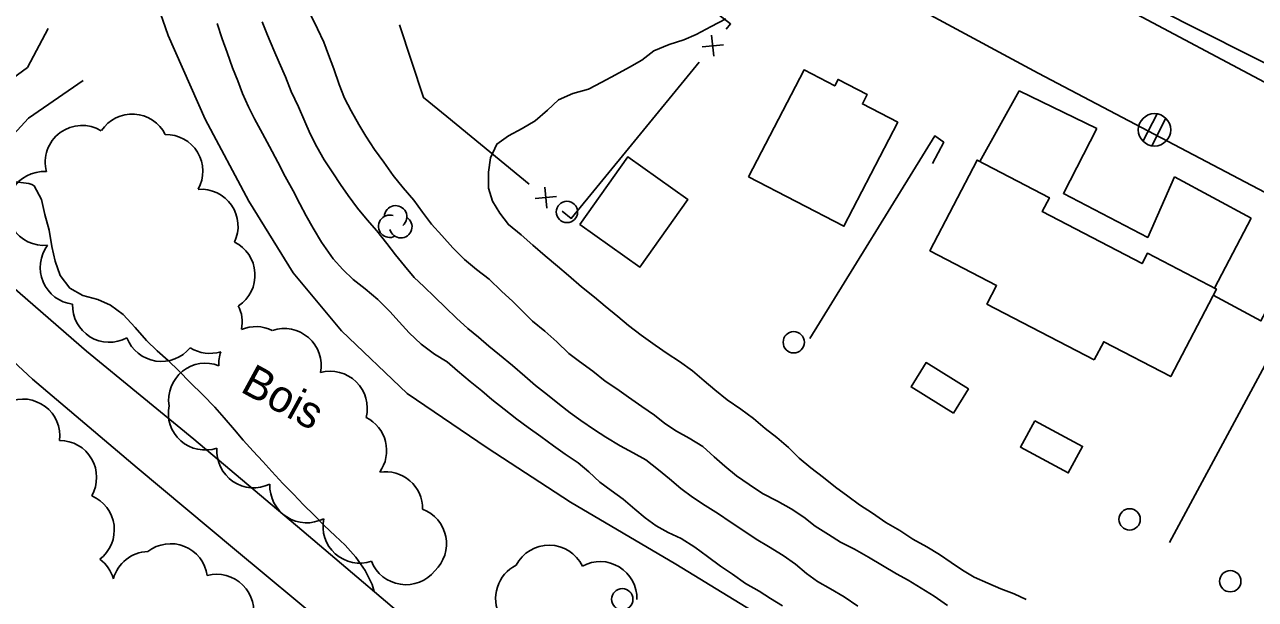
# Model space of a CAD drawing. Extents: x 219136 to 222520, y 5421589 to 5424530.
# Drawn here: x 220259.5 to 220374.8, y 5423671.8 to 5423725.6 of the extents above; entities that cross this region are included whole.
import ezdxf

# ---------------------------------------------------------------- set-up
doc = ezdxf.new("R2010")
doc.units = 0
for name, color, linetype in [('Level 1', 7, 'Continuous'), ('Level 19', 7, 'Continuous'), ('Level 2', 7, 'Continuous'), ('Level 21', 7, 'Continuous'), ('Level 22', 7, 'Continuous'), ('Level 31', 7, 'Continuous'), ('Level 36', 7, 'Continuous'), ('Level 37', 7, 'Continuous'), ('Level 44', 7, 'Continuous')]:
    doc.layers.add(name, color=color, linetype=linetype)

msp = doc.modelspace()

# ---------------------------------------------------------------- linework, layer by layer
at = {"layer": 'Level 1'}
for points in [[(220286.25, 5423726.58), (220286.92, 5423725.24), (220287.49, 5423723.99), (220287.95, 5423722.79), (220288.45, 5423721.49), (220288.94, 5423720.02), (220289.44, 5423718.73), (220290.06, 5423717.55), (220290.77, 5423716.25), (220291.44, 5423715.16), (220292.26, 5423713.93), (220293.13, 5423712.73), (220294, 5423711.49), (220294.93, 5423710.32), (220295.93, 5423709.16), (220296.75, 5423708.03), (220297.61, 5423706.93), (220298.58, 5423705.85), (220299.61, 5423704.7), (220300.68, 5423703.61), (220301.83, 5423702.68), (220303, 5423701.75), (220304.16, 5423700.64), (220305.21, 5423699.66), (220306.18, 5423698.71), (220307.08, 5423697.82), (220308.22, 5423696.9), (220309.35, 5423695.88), (220310.46, 5423694.81), (220311.48, 5423694.05), (220312.71, 5423693.14), (220313.88, 5423692.21), (220314.98, 5423691.48), (220316.08, 5423690.7), (220317.33, 5423689.84), (220318.5, 5423689.03), (220319.48, 5423688.24), (220320.55, 5423687.52), (220321.76, 5423686.87), (220323.02, 5423686.09), (220324.11, 5423685.12), (220325.09, 5423684.23), (220326.2, 5423683.33), (220327.37, 5423682.51), (220328.62, 5423681.69), (220330.02, 5423680.97), (220331.3, 5423680.25), (220332.5, 5423679.47), (220333.58, 5423678.62), (220334.82, 5423677.83), (220335.93, 5423677.12), (220337.24, 5423676.46), (220338.58, 5423675.71), (220339.89, 5423674.93), (220341.18, 5423674.14), (220342.29, 5423673.56), (220343.51, 5423672.8), (220344.71, 5423672.07)], [(220344.71, 5423672.07), (220345.96, 5423671.18)]]:
    msp.add_lwpolyline(points, dxfattribs=at)
at = {"layer": 'Level 19'}
for points in [[(220202.1, 5423700.3), (220206.18, 5423702.32), (220212.32, 5423704.2), (220220.67, 5423705.8), (220231.63, 5423708.18), (220240.09, 5423711.09), (220249.41, 5423715.38), (220255.34, 5423718.42), (220259.73, 5423721.61), (220261.67, 5423725.26)], [(220264.95, 5423720.37), (220259.8, 5423716.84), (220255.97, 5423712.71), (220254.12, 5423708.94), (220255.03, 5423704.95), (220257.6, 5423701.67), (220265.26, 5423695.03), (220275.33, 5423686.76), (220285.43, 5423678.24), (220298.03, 5423667.55), (220308.54, 5423657.7), (220318.25, 5423650.18), (220322.45, 5423648.81), (220325.52, 5423649.35)], [(220352.7, 5423719.41), (220349, 5423712.79)], [(220359.96, 5423715.9), (220356.84, 5423709.8), (220364.74, 5423705.67), (220367.25, 5423711.34)], [(220333.06, 5423696.19), (220344.77, 5423715.19), (220345.62, 5423714.59), (220344.57, 5423712.61)], [(220374.43, 5423707.49), (220371, 5423700.92)], [(220311.04, 5423639.1), (220305.79, 5423648.24), (220300.3, 5423656.2), (220294.95, 5423662.15), (220287.84, 5423669.22), (220279.13, 5423676.45), (220270.01, 5423684.09), (220260.19, 5423692.4), (220252.45, 5423699.58), (220247.71, 5423703.48), (220243.53, 5423705.31), (220240.33, 5423705.38), (220235.75, 5423704.46), (220229.88, 5423702.71), (220221.09, 5423699.88), (220215.03, 5423697.75), (220211.43, 5423695.68), (220206.39, 5423692.74)], [(220370.89, 5423700.28), (220375.36, 5423697.85), (220379.4, 5423705.42)]]:
    msp.add_lwpolyline(points, dxfattribs=at)
at = {"layer": 'Level 2'}
for points in [[(220277.49, 5423725.72), (220277.98, 5423724.29), (220278.45, 5423723), (220278.94, 5423721.57), (220279.43, 5423720.35), (220279.89, 5423719.16), (220280.43, 5423717.93), (220281.01, 5423716.78), (220281.74, 5423715.43), (220282.4, 5423714.19), (220283.18, 5423712.72), (220283.89, 5423711.39), (220284.62, 5423710.03), (220285.26, 5423708.82), (220285.86, 5423707.7), (220286.49, 5423706.53), (220287.29, 5423705.23), (220288.39, 5423703.67), (220289.27, 5423702.66), (220290.25, 5423701.74), (220291.38, 5423700.85), (220292.56, 5423699.86), (220293.68, 5423698.75), (220294.58, 5423697.76), (220295.5, 5423696.73), (220296.63, 5423695.66), (220297.89, 5423694.74), (220299.05, 5423694.01), (220300.04, 5423693.16), (220301.21, 5423692.17), (220302.31, 5423691.3)], [(220281.72, 5423725.89), (220282.21, 5423724.63), (220282.8, 5423723.24), (220283.32, 5423722.06), (220283.91, 5423720.74), (220284.45, 5423719.36), (220285.13, 5423717.93), (220285.73, 5423716.53), (220286.22, 5423715.37), (220286.86, 5423714.17), (220287.53, 5423712.96), (220288.35, 5423711.72), (220289.06, 5423710.65), (220289.79, 5423709.6), (220290.65, 5423708.42), (220291.55, 5423707.31)], [(220325.18, 5423726.16), (220323.82, 5423725.43), (220322.41, 5423724.68), (220321.25, 5423724.18), (220319.88, 5423723.76), (220318.45, 5423723.17), (220317.33, 5423722.3), (220316.17, 5423721.63), (220314.86, 5423720.92), (220313.55, 5423720.22), (220312.32, 5423719.58), (220310.85, 5423719.18), (220309.51, 5423718.57), (220308.47, 5423717.61), (220307.31, 5423716.6), (220306.1, 5423715.87), (220304.8, 5423715.19), (220303.73, 5423714.43), (220303.12, 5423713.13), (220302.94, 5423711.8), (220302.93, 5423710.28), (220303.32, 5423709.06), (220304, 5423707.94), (220304.8, 5423706.88), (220306, 5423705.91), (220307.1, 5423704.96), (220308.24, 5423703.94), (220309.41, 5423702.98), (220310.45, 5423702.11), (220311.66, 5423701.05), (220312.87, 5423700.08), (220313.88, 5423699.23), (220315.05, 5423698.27), (220316.06, 5423697.42), (220317.25, 5423696.51)], [(220292.21, 5423672.49), (220292.02, 5423673.15), (220291.37, 5423674.45), (220290.49, 5423675.7), (220289.5, 5423676.82), (220288.55, 5423677.72), (220287.54, 5423678.69), (220286.59, 5423679.66), (220285.61, 5423680.62), (220284.67, 5423681.61), (220283.67, 5423682.62), (220282.62, 5423683.73), (220281.78, 5423684.67), (220280.89, 5423685.63), (220279.95, 5423686.67), (220279.13, 5423687.66), (220278.17, 5423688.78), (220277.27, 5423689.76), (220276.15, 5423690.93), (220274.98, 5423692.07), (220273.9, 5423693.17), (220272.91, 5423694.13), (220271.89, 5423695.04), (220270.88, 5423696.03), (220269.81, 5423697.24), (220268.7, 5423698.45), (220267.49, 5423699.34), (220266.31, 5423699.87), (220264.92, 5423700.22), (220263.69, 5423700.93), (220262.77, 5423702.11), (220262.3, 5423703.44), (220261.99, 5423704.82), (220261.75, 5423706.35), (220261.36, 5423707.82), (220261.03, 5423709.23), (220260.36, 5423710.51), (220260.12, 5423710.64), (220259.85, 5423710.73), (220258.33, 5423710.92)], [(220291.55, 5423707.31), (220292.46, 5423706.28), (220293.41, 5423705.12), (220294.22, 5423704.03), (220295.05, 5423703.01), (220295.97, 5423701.93), (220296.87, 5423701.07), (220297.9, 5423700.08), (220298.9, 5423699.1), (220299.93, 5423698.1), (220301.01, 5423697.15), (220302, 5423696.33), (220302.97, 5423695.49), (220303.96, 5423694.67), (220305.18, 5423693.66), (220306.36, 5423692.66), (220307.36, 5423691.81), (220308.46, 5423690.91), (220309.59, 5423690.01), (220310.6, 5423689.25), (220311.61, 5423688.51), (220312.89, 5423687.63), (220313.95, 5423686.95), (220315.29, 5423686.14), (220316.49, 5423685.49), (220317.68, 5423684.82), (220318.87, 5423683.91), (220319.91, 5423683.05), (220320.98, 5423682.16), (220322.05, 5423681.32), (220323.25, 5423680.55), (220324.49, 5423679.76), (220325.61, 5423679.01), (220326.79, 5423678.23), (220328.02, 5423677.41), (220329.2, 5423676.71), (220330.57, 5423675.87), (220331.72, 5423675.04), (220332.74, 5423674.19), (220333.79, 5423673.44), (220335.01, 5423672.74), (220336.29, 5423671.98), (220337.57, 5423671.13)], [(220317.25, 5423696.51), (220318.56, 5423695.57), (220319.7, 5423694.81), (220320.85, 5423694.06), (220322.07, 5423693.16), (220323.17, 5423692.23), (220324.15, 5423691.4), (220325.32, 5423690.45), (220326.59, 5423689.58), (220327.77, 5423688.71), (220328.87, 5423687.78), (220329.96, 5423686.94), (220331.05, 5423685.99), (220332.07, 5423684.99), (220333.17, 5423684.08), (220334.35, 5423683.17), (220335.47, 5423682.28), (220336.62, 5423681.43), (220337.72, 5423680.61), (220338.94, 5423679.84), (220340.19, 5423678.95), (220341.49, 5423678.2), (220342.73, 5423677.4), (220344.03, 5423676.68), (220345.21, 5423675.97), (220346.33, 5423675.22), (220347.38, 5423674.5), (220348.48, 5423673.85), (220349.74, 5423673.26), (220350.98, 5423672.74), (220352.21, 5423672.29), (220353.36, 5423671.73)], [(220302.31, 5423691.3), (220303.26, 5423690.48), (220304.41, 5423689.59), (220305.6, 5423688.65), (220306.65, 5423687.85), (220307.86, 5423687.01), (220309.02, 5423686.15), (220310.13, 5423685.35), (220311.34, 5423684.54), (220312.34, 5423683.7), (220313.37, 5423682.75), (220314.44, 5423681.97), (220315.57, 5423681.14), (220316.66, 5423680.21), (220317.63, 5423679.39), (220318.65, 5423678.64), (220319.78, 5423678.02), (220321, 5423677.46), (220322.29, 5423676.64), (220323.46, 5423675.78), (220324.7, 5423674.88), (220325.8, 5423674.11), (220327.03, 5423673.25), (220328.33, 5423672.52), (220329.39, 5423671.84), (220330.49, 5423671.14)]]:
    msp.add_lwpolyline(points, dxfattribs=at)
at = {"layer": 'Level 21'}
for points in [[(220362.68, 5423814.15), (220332.84, 5423757.85), (220331.21, 5423754.5), (220330.74, 5423752.63), (220331.07, 5423750.02), (220331.84, 5423747.36), (220333.26, 5423744.43), (220335.1, 5423742.11), (220337.36, 5423740.62), (220380.15, 5423717.86), (220382.03, 5423717.38), (220383.72, 5423717.55), (220385.46, 5423718.3), (220386.94, 5423719.63), (220388.05, 5423721.33), (220416.41, 5423774.78), (220454.01, 5423845.53)], [(220394.53, 5423700), (220354.46, 5423721.08), (220335.51, 5423731.33), (220330.21, 5423734.48), (220327.47, 5423736.76), (220324.83, 5423741.11), (220323.18, 5423745.3), (220322.06, 5423750.88), (220322.89, 5423756.86), (220324.4, 5423761.1), (220326.88, 5423765.93), (220345.71, 5423801.16)], [(220332.39, 5423749.18), (220333.05, 5423746.93), (220335.49, 5423743.58), (220341.45, 5423739.6), (220352.31, 5423734.39), (220365.64, 5423727.11), (220378.36, 5423720.69), (220382.19, 5423719.35), (220384.84, 5423720.25), (220387.02, 5423722.88), (220390.28, 5423729.54)], [(220359.96, 5423715.9), (220352.7, 5423719.41)], [(220374.43, 5423707.49), (220367.25, 5423711.34)]]:
    msp.add_lwpolyline(points, dxfattribs=at)
at = {"layer": 'Level 22'}
msp.add_lwpolyline([(220285.04, 5423798.94), (220281.01, 5423790.74), (220276.59, 5423783.78), (220273.35, 5423777.38), (220270.89, 5423770.39), (220269.27, 5423761.76), (220268.64, 5423750.76), (220268.77, 5423740.65), (220269.79, 5423733.61), (220272.91, 5423724.59), (220276.39, 5423716.75), (220280.47, 5423709.09), (220284.63, 5423702.35), (220289.16, 5423696.92), (220295.33, 5423691.05), (220302.82, 5423685.95), (220310.62, 5423680.88), (220320.5, 5423675.05), (220331.45, 5423668.36)], dxfattribs=at)
at = {"layer": 'Level 31'}
for points in [[(220327.32, 5423711.37), (220332.52, 5423721.37), (220335.4, 5423719.87), (220335.71, 5423720.48), (220338.44, 5423719.06), (220337.99, 5423718.19), (220341.31, 5423716.47), (220336.26, 5423706.73)], [(220311.5, 5423706.88), (220315.99, 5423713.22), (220321.63, 5423709.23), (220317.14, 5423702.89)], [(220359.73, 5423694.19), (220349.67, 5423699.43), (220350.58, 5423701.17), (220344.32, 5423704.43), (220348.75, 5423712.92), (220355.52, 5423709.4), (220354.84, 5423708.11), (220364.21, 5423703.22), (220364.72, 5423704.2), (220371.18, 5423700.83), (220366.9, 5423692.63), (220360.62, 5423695.9)], [(220346.52, 5423689.21), (220342.55, 5423691.67), (220343.96, 5423693.94), (220347.93, 5423691.48)], [(220354.15, 5423688.5), (220358.63, 5423686.09), (220357.29, 5423683.61), (220352.81, 5423686.02)]]:
    msp.add_lwpolyline(points, close=True, dxfattribs=at)
at = {"layer": 'Level 36'}
for p, q in [((220365.62, 5423717.25), (220364.29, 5423714.68)), ((220365.12, 5423714.27), (220366.45, 5423716.84))]:
    msp.add_line(p, q, dxfattribs=at)
for centre, radius in [((220365.38, 5423715.76), 1.52), ((220310.29, 5423708.07), 1), ((220331.56, 5423695.85), 1), ((220363.04, 5423679.25), 1), ((220372.48, 5423673.46), 1), ((220315.48, 5423671.77), 1)]:
    msp.add_circle(centre, radius, dxfattribs=at)
at = {"layer": 'Level 37'}
for p, q in [((220323.86, 5423724.64), (220324.06, 5423722.65)), ((220322.96, 5423723.54), (220324.96, 5423723.74)), ((220308.21, 5423710.4), (220308.41, 5423708.41)), ((220309.31, 5423709.51), (220307.32, 5423709.31))]:
    msp.add_line(p, q, dxfattribs=at)
for points in [[(220318.25, 5423731.42), (220325.64, 5423725.69), (220325.23, 5423725.19)], [(220299.02, 5423717), (220296.85, 5423718.78), (220294.6, 5423725.61)], [(220322.69, 5423722.1), (220316.35, 5423714.36)], [(220306.76, 5423710.67), (220299.02, 5423717)], [(220316.35, 5423714.36), (220310.69, 5423707.46), (220309.86, 5423708.14)], [(220381.17, 5423703.76), (220366.79, 5423677.08)]]:
    msp.add_lwpolyline(points, dxfattribs=at)
at = {"layer": 'Level 44'}
for centre, radius, start, end in [((220269.54, 5423713.78), 3.46, 26.6405, 146.6405), ((220264.84, 5423712.72), 3.46, 58.7145, 194.6299), ((220272.69, 5423711.87), 3.46, 330.9877, 90.9877), ((220261.26, 5423708.39), 3.46, 86.1659, 275.6982), ((220276, 5423706.73), 3.46, 334.5395, 94.5395), ((220293.68, 5423706.72), 1.05, 72.005, 297.6935), ((220294.23, 5423707.61), 1.05, 310.1588, 177.6158), ((220294.72, 5423706.68), 1.05, 194.8265, 57.5108), ((220264.37, 5423702.85), 3.46, 142.9039, 262.9039), ((220277.59, 5423702.14), 3.46, 303.7515, 63.7515), ((220267.4, 5423699.31), 3.46, 178.257, 298.257), ((220276.39, 5423697.73), 3.46, 348.9149, 26.5765), ((220272.27, 5423697.51), 3.46, 201.1832, 321.1832), ((220281.12, 5423693.86), 3.46, 63.3645, 112.6192), ((220283.79, 5423693.68), 3.46, 348.7857, 108.7857), ((220276.81, 5423698.27), 3.46, 238.0009, 287.236), ((220276.41, 5423690.43), 3.46, 68.7467, 188.7467), ((220281.12, 5423693.86), 3.46, 161.5627, 183.3645), ((220288.12, 5423689.67), 3.46, 345.6027, 105.6027), ((220259.29, 5423687.07), 3.46, 353.0977, 113.0977), ((220276.38, 5423689.21), 3.46, 168.4786, 288.4786), ((220289.93, 5423685.71), 3.46, 324.2092, 63.5309), ((220262.74, 5423683.19), 3.46, 330.1127, 90.1127), ((220280.93, 5423685.67), 3.46, 175.7307, 295.7307), ((220293.3, 5423680.26), 3.46, 359.0284, 99.2938), ((220285.9, 5423682.39), 3.46, 177.329, 297.329), ((220264.4, 5423678.27), 3.46, 307.2411, 67.2411), ((220295.54, 5423676.97), 3.46, 313.05, 69.2542), ((220290.88, 5423678.61), 3.46, 168.3391, 288.3391), ((220273.14, 5423673.51), 3.46, 8.0562, 128.0562), ((220308.62, 5423673.38), 3.46, 25.7037, 152.888), ((220264.45, 5423672.72), 3.46, 16.1081, 53.7123), ((220271.12, 5423672.79), 3.46, 92.1878, 165.116), ((220295.19, 5423676.59), 3.46, 201.4886, 321.4886), ((220307.07, 5423671.85), 3.46, 116.3231, 208.1635), ((220313.4, 5423671.84), 3.46, 358.6079, 118.6079), ((220277.47, 5423670.65), 3.46, 345.1181, 105.1181)]:
    msp.add_arc(centre, radius, start, end, dxfattribs=at)

# ---------------------------------------------------------------- texts
msp.add_text('Bois', height=3, rotation=331.3547, dxfattribs=at).set_placement((220279.56, 5423691.28))

doc.saveas('drawing.dxf')
